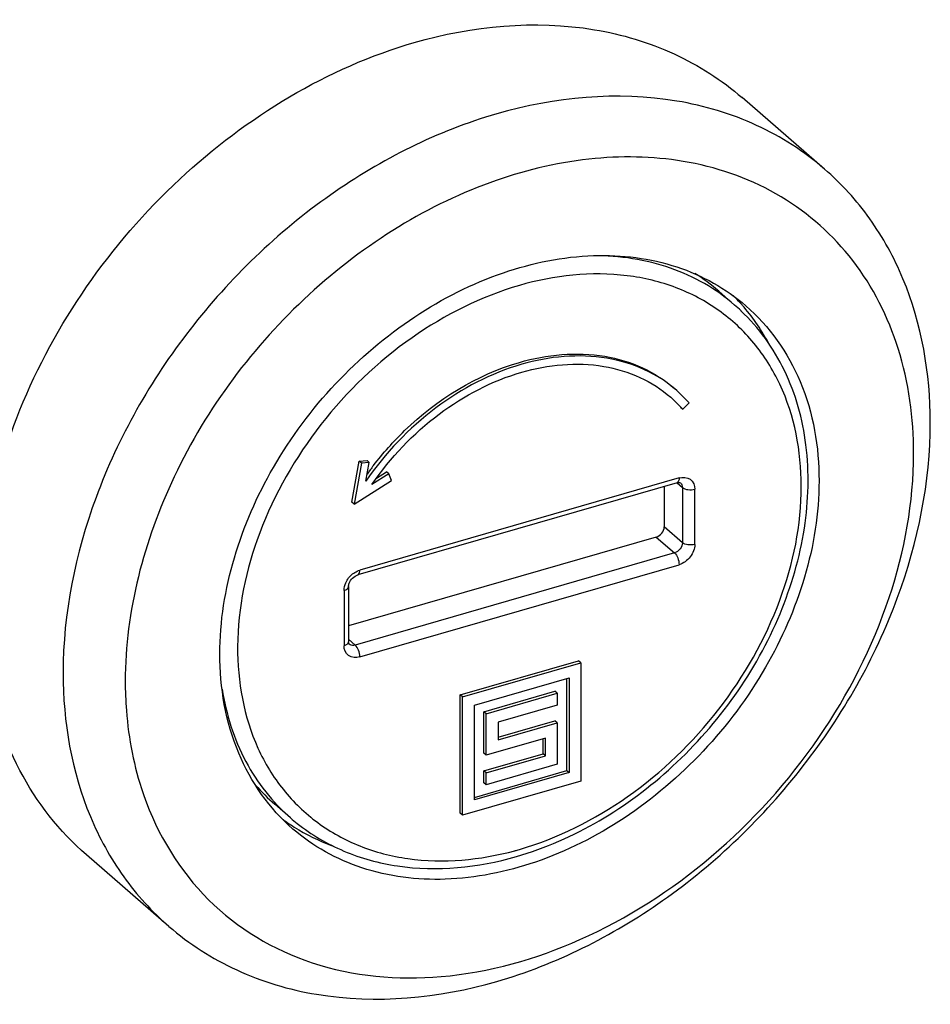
# Model space of a CAD drawing. Header units: millimetres. Extents: x 0 to 420, y 0 to 297.
# Tile 312 of 502: x 359.14 to 361.14, y 133.33 to 135.49. Entities that reach past the tile are written whole.
import ezdxf

# ---------------------------------------------------------------- set-up
doc = ezdxf.new("R2010")
doc.units = ezdxf.units.MM
doc.header["$LTSCALE"] = 23.1
doc.layers.get('0').update_dxf_attribs({"linetype": 'CONTINUOUS'})

msp = doc.modelspace()

# ---------------------------------------------------------------- linework, layer by layer
at = {"color": 7, "linetype": 'CONTINUOUS'}
for p, q in [((360.9076, 135.1661), (360.7266, 135.3229)), ((360.7102, 134.8675), (360.6752, 134.8978)), ((360.6106, 134.6527), (360.583, 134.68)), ((360.5699, 134.6648), (360.5964, 134.6387)), ((360.5914, 134.643), (360.5964, 134.6387)), ((360.5964, 134.6387), (360.6106, 134.6527)), ((359.8694, 134.4346), (359.8856, 134.5243)), ((359.8906, 134.52), (359.8744, 134.4302)), ((359.8856, 134.5243), (359.9026, 134.526)), ((359.8906, 134.52), (359.8856, 134.5243)), ((359.9076, 134.5217), (359.8906, 134.52)), ((359.9003, 134.4809), (359.9076, 134.5217)), ((359.9076, 134.5217), (359.9026, 134.526)), ((360.5882, 134.4878), (359.8868, 134.2853)), ((359.9505, 134.4971), (359.9134, 134.4735)), ((359.9238, 134.4876), (359.9455, 134.5014)), ((359.9505, 134.4971), (359.9455, 134.5014)), ((359.9562, 134.4824), (359.9505, 134.4971)), ((359.8744, 134.4302), (359.9562, 134.4824)), ((360.5838, 134.4773), (359.8823, 134.2748)), ((360.5556, 134.4691), (360.5556, 134.3802)), ((360.5837, 134.4771), (360.5956, 134.4668)), ((360.5956, 134.4668), (360.5956, 134.3456)), ((360.6229, 134.3419), (360.6229, 134.4632)), ((359.8744, 134.4302), (359.8694, 134.4346)), ((360.5956, 134.3456), (360.5556, 134.3802)), ((360.5382, 134.3579), (359.8621, 134.1627)), ((360.5382, 134.3579), (360.5782, 134.3233)), ((360.5782, 134.3233), (359.8768, 134.1208)), ((359.8868, 134.0948), (360.5882, 134.2973)), ((359.8621, 134.2493), (359.8621, 134.1281)), ((359.8521, 134.2407), (359.8521, 134.1194)), ((359.8768, 134.1208), (359.8621, 134.1335)), ((360.1076, 134.0113), (360.3674, 134.0863)), ((360.1126, 134.007), (360.3724, 134.082)), ((360.3724, 134.082), (360.3674, 134.0863)), ((360.3724, 134.082), (360.3724, 133.8222)), ((360.1386, 133.9885), (360.3464, 134.0485)), ((360.3414, 133.845), (360.3414, 134.0471)), ((360.3464, 134.0485), (360.3464, 133.8407)), ((360.1126, 134.007), (360.1076, 134.0113)), ((360.1076, 133.7515), (360.1076, 134.0113)), ((360.1596, 133.9744), (360.3154, 134.0194)), ((360.1646, 133.97), (360.3204, 134.015)), ((360.3204, 134.015), (360.3154, 134.0194)), ((360.3204, 134.015), (360.3204, 133.9891)), ((360.1126, 133.7472), (360.1126, 134.007)), ((360.1386, 133.7807), (360.1386, 133.9885)), ((360.3204, 133.9891), (360.1905, 133.9516)), ((360.1646, 133.97), (360.1596, 133.9744)), ((360.1596, 133.8834), (360.1596, 133.9744)), ((360.1646, 133.8791), (360.1646, 133.97)), ((360.1905, 133.9184), (360.3154, 133.9544)), ((360.1905, 133.9516), (360.1905, 133.9126)), ((360.1905, 133.9126), (360.3204, 133.9501)), ((360.3204, 133.9501), (360.3154, 133.9544)), ((360.3204, 133.9501), (360.3204, 133.8592)), ((360.2945, 133.9166), (360.1646, 133.8791)), ((360.2895, 133.882), (360.2895, 133.9152)), ((360.2945, 133.8776), (360.2945, 133.9166)), ((360.1646, 133.8791), (360.1596, 133.8834)), ((360.1596, 133.8445), (360.2895, 133.882)), ((360.2945, 133.8776), (360.2895, 133.882)), ((360.1646, 133.8401), (360.2945, 133.8776)), ((360.3204, 133.8592), (360.1646, 133.8142)), ((360.1386, 133.7864), (360.3414, 133.845)), ((360.3464, 133.8407), (360.1386, 133.7807)), ((360.1646, 133.8401), (360.1596, 133.8445)), ((360.1596, 133.8185), (360.1596, 133.8445)), ((360.1646, 133.8142), (360.1646, 133.8401)), ((360.3414, 133.845), (360.3464, 133.8407)), ((360.3724, 133.8222), (360.1126, 133.7472)), ((360.1646, 133.8142), (360.1596, 133.8185)), ((359.7348, 133.7411), (359.6998, 133.7714)), ((360.1126, 133.7472), (360.1076, 133.7515)), ((359.4674, 133.5031), (359.2864, 133.6598))]:
    msp.add_line(p, q, dxfattribs=at)
for centre, radius, start, end in [((360.399, 134.5786), 0.4222, 49.1331, 57.9627), ((360.4033, 134.5841), 0.4301, 42.7721, 45.0507), ((360.4017, 134.5826), 0.4323, 41.2489, 42.7725), ((360.4278, 134.5414), 0.4314, 46.5921, 49.1053), ((360.4005, 134.5816), 0.4339, 40.3932, 41.2492), ((360.4634, 134.0954), 0.689, 142.4916, 144.4666), ((360.0434, 134.0116), 0.6688, 198.8907, 199.3318), ((359.9757, 134.0898), 0.4213, 221.0292, 229.097), ((359.9718, 134.0859), 0.4308, 233.9545, 235.555), ((359.973, 134.0877), 0.4329, 235.5558, 237.8532), ((360.0172, 134.0673), 0.4314, 229.1079, 231.6312), ((360.0458, 134.336), 0.691, 285.2451, 286.1029)]:
    msp.add_arc(centre, radius, start, end, dxfattribs=at)
for points, knots in [([(360.0065, 135.444), (360.1336, 135.4807), (360.3348, 135.5002), (360.5791, 135.4273), (360.682, 135.3616), (360.7266, 135.3229)], [0, 0, 0, 0, 0.524089, 0.765962, 1, 1, 1, 1]), ([(359.2864, 133.6599), (359.2267, 133.7115), (359.1242, 133.8431), (359.0491, 134.089), (359.0524, 134.3639), (359.1313, 134.6462), (359.2788, 134.9155), (359.5448, 135.2234), (359.8156, 135.3889), (360.0065, 135.444)], [0, 0, 0, 0, 0.104397, 0.214712, 0.334327, 0.463302, 0.59899, 0.737101, 1, 1, 1, 1]), ([(360.9076, 135.1661), (360.863, 135.2048), (360.7601, 135.2706), (360.5158, 135.3435), (360.3146, 135.3239), (360.1875, 135.2872)], [0, 0, 0, 0, 0.234035, 0.47591, 1, 1, 1, 1]), ([(360.1875, 135.2872), (360.0576, 135.2497), (359.8041, 135.1222), (359.4989, 134.8277), (359.2908, 134.463), (359.2349, 134.1904), (359.2349, 134.0596)], [0, 0, 0, 0, 0.246084, 0.505617, 0.762005, 1, 1, 1, 1]), ([(360.6102, 135.1806), (360.5425, 135.1934), (360.3972, 135.198), (360.179, 135.1476), (359.9653, 135.0444), (359.7035, 134.8452), (359.4564, 134.5162), (359.3715, 134.1953), (359.3715, 134.0413)], [0, 0, 0, 0, 0.110442, 0.229202, 0.355697, 0.487671, 0.753319, 1, 1, 1, 1]), ([(361.1035, 134.5413), (361.1035, 134.6191), (361.0832, 134.7705), (360.9821, 134.9714), (360.8181, 135.1176), (360.6811, 135.1673), (360.6102, 135.1806)], [0, 0, 0, 0, 0.265962, 0.513488, 0.75344, 1, 1, 1, 1]), ([(361.1401, 134.6096), (361.1401, 134.7167), (361.1126, 134.8773), (361.0124, 135.0594), (360.9448, 135.134), (360.9076, 135.1661)], [0, 0, 0, 0, 0.518318, 0.761979, 1, 1, 1, 1]), ([(359.5793, 134.1013), (359.5793, 134.2433), (359.65, 134.4635), (359.827, 134.6998), (359.9998, 134.8471), (360.1941, 134.9455), (360.3942, 134.9863), (360.5833, 134.9635), (360.6912, 134.9038), (360.735, 134.8658)], [0, 0, 0, 0, 0.256471, 0.394541, 0.531643, 0.662632, 0.78401, 0.89531, 1, 1, 1, 1]), ([(360.7102, 134.8675), (360.6693, 134.9029), (360.5699, 134.9594), (360.4575, 134.9759), (360.4003, 134.9758)], [0, 0, 0, 0, 0.485937, 1, 1, 1, 1]), ([(360.2375, 133.6721), (360.3219, 133.6965), (360.4867, 133.7794), (360.6851, 133.9707), (360.8202, 134.2082), (360.8727, 134.4602), (360.8352, 134.6607), (360.7564, 134.7864), (360.6777, 134.8596), (360.5818, 134.9102), (360.4333, 134.9459), (360.3137, 134.9325), (360.2375, 134.9105)], [0, 0, 0, 0, 0.134076, 0.275478, 0.41517, 0.544839, 0.660933, 0.715403, 0.768881, 0.822935, 0.879001, 1, 1, 1, 1]), ([(360.2375, 134.9105), (360.1535, 134.8863), (359.9896, 134.8039), (359.7917, 134.6141), (359.6563, 134.3781), (359.6026, 134.1274), (359.638, 133.9273), (359.7148, 133.801), (359.7919, 133.7269), (359.8863, 133.6751), (360.033, 133.6372), (360.1517, 133.6487), (360.2275, 133.6693)], [0, 0, 0, 0, 0.134065, 0.275462, 0.415252, 0.545169, 0.661576, 0.716145, 0.769643, 0.823618, 0.879512, 1, 1, 1, 1]), ([(360.2308, 133.6563), (360.3577, 133.6929), (360.597, 133.8373), (360.7962, 134.1177), (360.8708, 134.3719), (360.8763, 134.557), (360.8298, 134.7253), (360.7635, 134.8177), (360.7242, 134.8548)], [0, 0, 0, 0, 0.26128, 0.531486, 0.660361, 0.780906, 0.893179, 1, 1, 1, 1]), ([(360.735, 134.8658), (360.7866, 134.8212), (360.8717, 134.6997), (360.8957, 134.5553), (360.8957, 134.4813)], [0, 0, 0, 0, 0.479995, 1, 1, 1, 1]), ([(360.2375, 134.7416), (360.2976, 134.759), (360.3928, 134.7682), (360.5083, 134.7337), (360.5569, 134.7026), (360.578, 134.6843)], [0, 0, 0, 0, 0.524065, 0.765918, 1, 1, 1, 1]), ([(360.583, 134.68), (360.5619, 134.6983), (360.5133, 134.7294), (360.3978, 134.7639), (360.3026, 134.7547), (360.2425, 134.7373)], [0, 0, 0, 0, 0.234082, 0.475935, 1, 1, 1, 1]), ([(360.2425, 134.7373), (360.1748, 134.7178), (360.0437, 134.6488), (359.9422, 134.5421), (359.9003, 134.4809)], [0, 0, 0, 0, 0.487102, 1, 1, 1, 1]), ([(359.9168, 134.5149), (359.9377, 134.5421), (360.0255, 134.6407), (360.1435, 134.7145), (360.2375, 134.7416)], [0, 0, 0, 0, 0.259573, 1, 1, 1, 1]), ([(360.2425, 134.72), (360.3003, 134.7367), (360.3918, 134.7456), (360.5029, 134.7124), (360.5496, 134.6824), (360.5699, 134.6648)], [0, 0, 0, 0, 0.524066, 0.765919, 1, 1, 1, 1]), ([(359.9134, 134.4735), (359.9538, 134.5323), (360.0513, 134.6349), (360.1774, 134.7012), (360.2425, 134.72)], [0, 0, 0, 0, 0.512898, 1, 1, 1, 1]), ([(360.1875, 133.382), (360.3174, 133.4195), (360.5708, 133.5471), (360.8761, 133.8415), (361.0842, 134.2062), (361.1401, 134.4789), (361.1401, 134.6096)], [0, 0, 0, 0, 0.246084, 0.505617, 0.762005, 1, 1, 1, 1]), ([(359.4123, 133.7902), (359.4421, 133.7055), (359.5381, 133.5462), (359.7819, 133.4009), (360.0779, 133.3755), (360.3853, 133.4627), (360.6718, 133.6471), (360.9063, 133.9069), (361.0625, 134.2121), (361.1035, 134.4345), (361.1035, 134.5413)], [0, 0, 0, 0, 0.10801, 0.214581, 0.328952, 0.455474, 0.592332, 0.733537, 0.871564, 1, 1, 1, 1]), ([(360.5882, 134.4878), (360.5882, 134.4868), (360.5881, 134.4835), (360.5871, 134.4798), (360.5854, 134.4782)], [0, 0, 0, 0, 0.310973, 1, 1, 1, 1]), ([(360.5882, 134.4878), (360.5961, 134.4901), (360.6155, 134.4892), (360.6229, 134.4711), (360.6229, 134.4632)], [0, 0, 0, 0, 0.508796, 1, 1, 1, 1]), ([(360.8957, 134.4813), (360.8957, 134.3394), (360.825, 134.1191), (360.6479, 133.8828), (360.4752, 133.7355), (360.2809, 133.6371), (360.0808, 133.5964), (359.8917, 133.6191), (359.7838, 133.6789), (359.74, 133.7168)], [0, 0, 0, 0, 0.256471, 0.394541, 0.531643, 0.662632, 0.78401, 0.89531, 1, 1, 1, 1]), ([(360.5854, 134.4782), (360.5852, 134.478), (360.5847, 134.4776), (360.5841, 134.4774), (360.5838, 134.4773)], [0, 0, 0, 0, 0.5113, 1, 1, 1, 1]), ([(360.5838, 134.4773), (360.5849, 134.4776), (360.5873, 134.4781), (360.5902, 134.4779), (360.5913, 134.477)], [0, 0, 0, 0, 0.440685, 1, 1, 1, 1]), ([(360.5956, 134.4668), (360.5988, 134.464), (360.6085, 134.4613), (360.618, 134.4618), (360.6229, 134.4632)], [0, 0, 0, 0, 0.460837, 1, 1, 1, 1]), ([(360.6229, 134.3419), (360.6229, 134.3322), (360.6148, 134.3125), (360.5978, 134.3001), (360.5882, 134.2973)], [0, 0, 0, 0, 0.494088, 1, 1, 1, 1]), ([(360.6229, 134.3419), (360.618, 134.3405), (360.6085, 134.3401), (360.5988, 134.3428), (360.5956, 134.3456)], [0, 0, 0, 0, 0.538875, 1, 1, 1, 1]), ([(360.5782, 134.3233), (360.5816, 134.3204), (360.5861, 134.3116), (360.5882, 134.3023), (360.5882, 134.2973)], [0, 0, 0, 0, 0.467562, 1, 1, 1, 1]), ([(359.8621, 134.2493), (359.8621, 134.2518), (359.8646, 134.2628), (359.8739, 134.2723), (359.8823, 134.2748)], [0, 0, 0, 0, 0.216587, 1, 1, 1, 1]), ([(359.8823, 134.2748), (359.883, 134.275), (359.8864, 134.2774), (359.8868, 134.2821), (359.8868, 134.2853)], [0, 0, 0, 0, 0.183342, 1, 1, 1, 1]), ([(359.8521, 134.2407), (359.8535, 134.2411), (359.8577, 134.2425), (359.8621, 134.2463), (359.8621, 134.2493)], [0, 0, 0, 0, 0.32545, 1, 1, 1, 1]), ([(359.8868, 134.0948), (359.8788, 134.0925), (359.8595, 134.0934), (359.8521, 134.1115), (359.8521, 134.1194)], [0, 0, 0, 0, 0.508796, 1, 1, 1, 1]), ([(359.8621, 134.1281), (359.8621, 134.1264), (359.8607, 134.124), (359.8587, 134.1225), (359.8581, 134.1221)], [0, 0, 0, 0, 0.702493, 1, 1, 1, 1]), ([(359.8637, 134.123), (359.8635, 134.1231), (359.8623, 134.1245), (359.8621, 134.1265), (359.8621, 134.1281)], [0, 0, 0, 0, 0.114022, 1, 1, 1, 1]), ([(359.8768, 134.1208), (359.8756, 134.1204), (359.8711, 134.1196), (359.8661, 134.1208), (359.8637, 134.123)], [0, 0, 0, 0, 0.275186, 1, 1, 1, 1]), ([(359.8868, 134.0948), (359.8868, 134.0998), (359.8847, 134.1091), (359.8801, 134.1179), (359.8768, 134.1208)], [0, 0, 0, 0, 0.532146, 1, 1, 1, 1]), ([(359.74, 133.7168), (359.6884, 133.7615), (359.6033, 133.8829), (359.5793, 134.0274), (359.5793, 134.1013)], [0, 0, 0, 0, 0.479995, 1, 1, 1, 1]), ([(359.2349, 134.0596), (359.2349, 133.9526), (359.2623, 133.792), (359.3626, 133.6098), (359.4302, 133.5353), (359.4674, 133.5031)], [0, 0, 0, 0, 0.518318, 0.761979, 1, 1, 1, 1]), ([(359.3715, 134.0413), (359.3715, 134.0198), (359.3746, 133.9365), (359.3906, 133.8536), (359.4106, 133.7951)], [0, 0, 0, 0, 0.258527, 1, 1, 1, 1]), ([(359.5845, 134.0242), (359.5931, 133.9691), (359.6261, 133.8634), (359.6949, 133.7757), (359.7348, 133.7411)], [0, 0, 0, 0, 0.513504, 1, 1, 1, 1]), ([(359.7494, 133.729), (359.7805, 133.7044), (359.8508, 133.6631), (360.0141, 133.6186), (360.1469, 133.6321), (360.2308, 133.6563)], [0, 0, 0, 0, 0.236142, 0.479341, 1, 1, 1, 1]), ([(359.4674, 133.5031), (359.512, 133.4644), (359.6149, 133.3987), (359.8592, 133.3258), (360.0604, 133.3453), (360.1875, 133.382)], [0, 0, 0, 0, 0.234035, 0.47591, 1, 1, 1, 1])]:
    msp.add_open_spline(points, degree=3, knots=knots, dxfattribs=at)
for points in [[(360.7858, 134.7817), (360.7705, 134.8105), (360.7521, 134.8379), (360.731, 134.8627)], [(360.5913, 134.477), (360.5941, 134.4746), (360.5956, 134.4705), (360.5956, 134.4668)], [(360.5382, 134.3579), (360.5473, 134.3605), (360.5556, 134.3708), (360.5556, 134.3802)], [(360.5956, 134.3456), (360.5956, 134.3362), (360.5873, 134.3259), (360.5782, 134.3233)], [(359.8559, 134.2575), (359.8592, 134.265), (359.8646, 134.2719), (359.871, 134.277)], [(359.871, 134.277), (359.8741, 134.2795), (359.8776, 134.2816), (359.8812, 134.2833)], [(359.8812, 134.2833), (359.883, 134.2841), (359.8849, 134.2848), (359.8868, 134.2853)], [(359.8521, 134.2407), (359.8521, 134.2464), (359.8536, 134.2523), (359.8559, 134.2575)], [(359.8581, 134.1221), (359.8563, 134.1209), (359.8542, 134.1201), (359.8521, 134.1194)], [(359.7426, 133.7211), (359.7689, 133.7046), (359.797, 133.6909), (359.826, 133.6802)]]:
    msp.add_open_spline(points, degree=3, dxfattribs=at)

doc.saveas('drawing.dxf')
